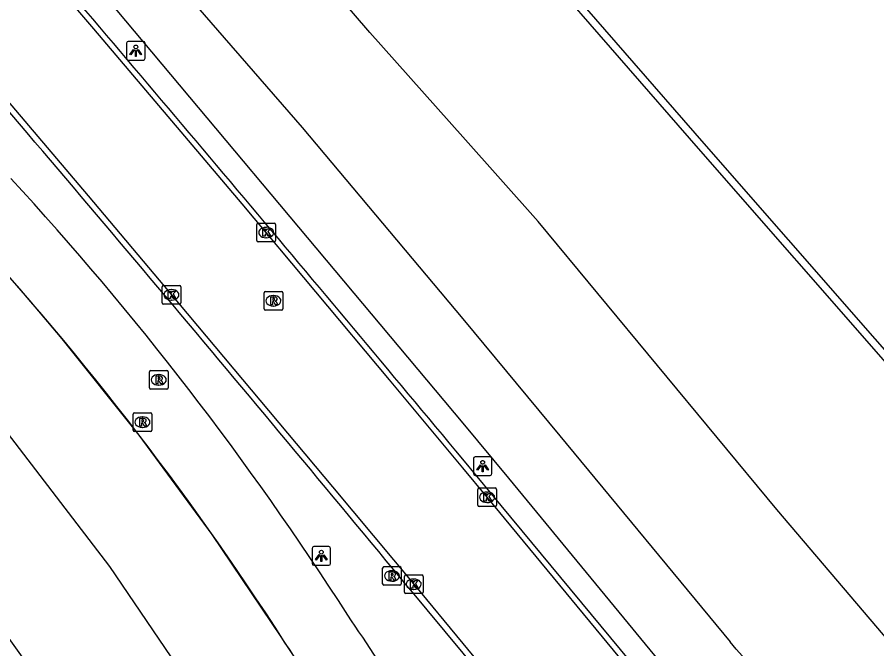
# Model space of a CAD drawing. Extents: x 155018 to 156648, y 383980 to 385733.
# Drawn here: x 156476.12 to 156522.19, y 384790.74 to 384824.6 of the extents above; entities that cross this region are included whole.
import ezdxf

# ---------------------------------------------------------------- set-up
doc = ezdxf.new("R2010")
doc.units = 0
for name, color, linetype in [('IMGEO_Berm_groen', 7, 'Continuous'), ('IMGEO_Fietspad_gesloten', 7, 'Continuous'), ('IMGEO_Kademuur', 7, 'Continuous'), ('IMGEO_Kolk', 7, 'Continuous'), ('IMGEO_Lichtpunt', 7, 'Continuous'), ('IMGEO_Lijnafwatering', 7, 'Continuous'), ('IMGEO_Rijbaan_lokaal_gesloten', 7, 'Continuous'), ('IMGEO_Rioolput', 7, 'Continuous')]:
    doc.layers.add(name, color=color, linetype=linetype)

msp = doc.modelspace()

# ---------------------------------------------------------------- linework, layer by layer
at = {"layer": 'IMGEO_Berm_groen'}
msp.add_lwpolyline([(156537.764, 384773.408), (156536.394, 384775.404), (156533.29, 384779.126), (156528.569, 384784.426), (156516.828, 384798.217), (156504.048, 384813.655), (156500, 384818.189), (156495.009, 384823.781), (156476.62, 384845.189), (156463.287, 384860.021), (156460.375, 384862.784), (156457.973, 384864.715), (156450.59, 384870.183), (156441.545, 384877.591), (156438.815, 384880.197), (156437.572, 384882.161), (156435.965, 384886.016), (156435.357, 384886.67)], dxfattribs=at)
at = {"layer": 'IMGEO_Fietspad_gesloten'}
for points in [[(156381.367, 384930.954), (156406.217, 384906.79), (156430.162, 384883.207), (156451.162, 384862.667), (156457.4, 384856.179), (156468.438, 384844.792), (156474.424, 384838.196), (156491.394, 384818.691), (156500, 384808.426), (156505.202, 384802.154), (156514.326, 384791.112)], [(156477.473, 384829.728), (156500, 384802.833), (156502.443, 384799.882), (156511.534, 384788.871)]]:
    msp.add_lwpolyline(points, dxfattribs=at)
msp.add_arc((156436.342, 384722.85), 103.64, 32.31444, 41.1969, dxfattribs=at)
at = {"layer": 'IMGEO_Kademuur'}
for points in [[(156327.823, 385031.2), (156326.986, 385032.1), (156326.986, 385032.284), (156327.352, 385032.574), (156345.086, 385012.258), (156359.003, 384996.036), (156374.617, 384977.983), (156393.553, 384956.601), (156410.677, 384936.606), (156432.829, 384911.026), (156453.053, 384887.799), (156471.899, 384865.679), (156491.752, 384842.132), (156512.921, 384817.827), (156526.599, 384802.196), (156526.274, 384801.883), (156526.064, 384801.905), (156525.374, 384802.683)], [(156462.155, 384876.499), (156471.594, 384865.42), (156491.448, 384841.872), (156512.62, 384817.564), (156523.033, 384805.668), (156523.416, 384805.039)]]:
    msp.add_lwpolyline(points, dxfattribs=at)
at = {"layer": 'IMGEO_Kolk'}
for p, q in [((156488.962, 384812.628), (156488.962, 384813.48)), ((156489.037, 384813.554), (156489.889, 384813.554)), ((156489.963, 384813.48), (156489.963, 384812.628)), ((156489.45, 384813.334), (156489.475, 384813.334)), ((156489.889, 384812.554), (156489.037, 384812.554)), ((156489.473, 384812.774), (156489.448, 384812.774)), ((156483.882, 384809.292), (156483.882, 384810.144)), ((156483.957, 384810.218), (156484.809, 384810.218)), ((156484.883, 384810.144), (156484.883, 384809.292)), ((156484.37, 384809.998), (156484.395, 384809.998)), ((156484.809, 384809.218), (156483.957, 384809.218)), ((156484.393, 384809.438), (156484.368, 384809.438)), ((156500.804, 384798.439), (156500.804, 384799.291)), ((156500.879, 384799.365), (156501.731, 384799.365)), ((156501.292, 384799.145), (156501.317, 384799.145)), ((156501.805, 384799.291), (156501.805, 384798.439)), ((156501.731, 384798.365), (156500.879, 384798.365)), ((156501.315, 384798.585), (156501.29, 384798.585)), ((156496.871, 384793.777), (156496.871, 384794.629)), ((156496.946, 384794.703), (156497.798, 384794.703)), ((156497.359, 384794.483), (156497.384, 384794.483)), ((156497.872, 384794.629), (156497.872, 384793.777)), ((156497.798, 384793.703), (156496.946, 384793.703)), ((156497.382, 384793.923), (156497.357, 384793.923))]:
    msp.add_line(p, q, dxfattribs=at)
for points in [[(156488.962, 384812.628), (156488.962, 384813.48)], [(156489.037, 384813.554), (156489.889, 384813.554)], [(156489.963, 384813.48), (156489.963, 384812.628)], [(156489.283, 384813.254), (156489.406, 384813.254), (156489.406, 384813.103), (156489.536, 384813.254), (156489.7, 384813.254), (156489.554, 384813.103), (156489.707, 384812.854), (156489.555, 384812.854), (156489.47, 384813.018), (156489.406, 384812.951), (156489.406, 384812.854), (156489.283, 384812.854), (156489.283, 384813.254)], [(156489.889, 384812.554), (156489.037, 384812.554)], [(156483.882, 384809.292), (156483.882, 384810.144)], [(156483.957, 384810.218), (156484.809, 384810.218)], [(156484.883, 384810.144), (156484.883, 384809.292)], [(156484.203, 384809.918), (156484.326, 384809.918), (156484.326, 384809.767), (156484.456, 384809.918), (156484.62, 384809.918), (156484.474, 384809.767), (156484.627, 384809.518), (156484.475, 384809.518), (156484.39, 384809.682), (156484.326, 384809.615), (156484.326, 384809.518), (156484.203, 384809.518), (156484.203, 384809.918)], [(156484.809, 384809.218), (156483.957, 384809.218)], [(156500.804, 384798.439), (156500.804, 384799.291)], [(156500.879, 384799.365), (156501.731, 384799.365)], [(156501.805, 384799.291), (156501.805, 384798.439)], [(156501.125, 384799.065), (156501.248, 384799.065), (156501.248, 384798.914), (156501.378, 384799.065), (156501.542, 384799.065), (156501.396, 384798.914), (156501.549, 384798.665), (156501.397, 384798.665), (156501.312, 384798.829), (156501.248, 384798.762), (156501.248, 384798.665), (156501.125, 384798.665), (156501.125, 384799.065)], [(156501.731, 384798.365), (156500.879, 384798.365)], [(156496.871, 384793.777), (156496.871, 384794.629)], [(156496.946, 384794.703), (156497.798, 384794.703)], [(156497.872, 384794.629), (156497.872, 384793.777)], [(156497.192, 384794.403), (156497.315, 384794.403), (156497.315, 384794.252), (156497.445, 384794.403), (156497.609, 384794.403), (156497.463, 384794.252), (156497.616, 384794.003), (156497.464, 384794.003), (156497.379, 384794.167), (156497.315, 384794.1), (156497.315, 384794.003), (156497.192, 384794.003), (156497.192, 384794.403)], [(156497.798, 384793.703), (156496.946, 384793.703)]]:
    msp.add_lwpolyline(points, dxfattribs=at)
for centre, start, end in [((156489.039, 384813.478), 91.552, 178.448), ((156489.039, 384813.478), 91.552, 178.448), ((156489.887, 384813.478), 1.552, 88.448), ((156489.887, 384813.478), 1.552, 88.448), ((156489.039, 384812.63), 181.552, 268.448), ((156489.039, 384812.63), 181.552, 268.448), ((156489.887, 384812.63), 271.552, 358.448), ((156489.887, 384812.63), 271.552, 358.448), ((156483.959, 384810.142), 91.552, 178.448), ((156483.959, 384810.142), 91.552, 178.448), ((156484.807, 384810.142), 1.552, 88.448), ((156484.807, 384810.142), 1.552, 88.448), ((156483.959, 384809.294), 181.552, 268.448), ((156483.959, 384809.294), 181.552, 268.448), ((156484.807, 384809.294), 271.552, 358.448), ((156484.807, 384809.294), 271.552, 358.448), ((156500.881, 384799.289), 91.552, 178.448), ((156500.881, 384799.289), 91.552, 178.448), ((156501.729, 384799.289), 1.552, 88.448), ((156501.729, 384799.289), 1.552, 88.448), ((156500.881, 384798.441), 181.552, 268.448), ((156500.881, 384798.441), 181.552, 268.448), ((156501.729, 384798.441), 271.552, 358.448), ((156501.729, 384798.441), 271.552, 358.448), ((156496.948, 384794.627), 91.552, 178.448), ((156496.948, 384794.627), 91.552, 178.448), ((156497.796, 384794.627), 1.552, 88.448), ((156497.796, 384794.627), 1.552, 88.448), ((156496.948, 384793.779), 181.552, 268.448), ((156496.948, 384793.779), 181.552, 268.448), ((156497.796, 384793.779), 271.552, 358.448), ((156497.796, 384793.779), 271.552, 358.448)]:
    msp.add_arc(centre, 0.0765, start, end, dxfattribs=at)
for centre, major_axis, ratio, start_param, end_param in [((156489.449, 384813.054), (-0.387, 0.002), 0.722429, 4.712389, 7.853982), ((156489.474, 384813.054), (-0.39, 0.002), 0.717154, 1.570796, 4.712389), ((156484.369, 384809.718), (-0.387, 0.002), 0.722429, 4.712389, 7.853982), ((156484.394, 384809.718), (-0.39, 0.002), 0.717154, 1.570796, 4.712389), ((156501.291, 384798.865), (-0.387, 0.002), 0.722429, 4.712389, 7.853982), ((156501.316, 384798.865), (-0.39, 0.002), 0.717154, 1.570796, 4.712389), ((156497.358, 384794.203), (-0.387, 0.002), 0.722429, 4.712389, 7.853982), ((156497.383, 384794.203), (-0.39, 0.002), 0.717154, 1.570796, 4.712389)]:
    msp.add_ellipse(centre, major_axis=major_axis, ratio=ratio, start_param=start_param, end_param=end_param, dxfattribs=at)
at = {"layer": 'IMGEO_Lichtpunt'}
for p, q in [((156481.975, 384823.202), (156481.975, 384822.395)), ((156481.975, 384823.202), (156481.975, 384822.395)), ((156482.877, 384823.297), (156482.069, 384823.297)), ((156482.877, 384823.297), (156482.069, 384823.297)), ((156482.971, 384822.395), (156482.971, 384823.202)), ((156482.971, 384822.395), (156482.971, 384823.202)), ((156482.069, 384822.301), (156482.877, 384822.301)), ((156482.069, 384822.301), (156482.877, 384822.301)), ((156500.567, 384800.94), (156500.567, 384800.133)), ((156500.567, 384800.94), (156500.567, 384800.133)), ((156501.469, 384801.035), (156500.661, 384801.035)), ((156501.469, 384801.035), (156500.661, 384801.035)), ((156501.563, 384800.133), (156501.563, 384800.94)), ((156501.563, 384800.133), (156501.563, 384800.94)), ((156500.661, 384800.039), (156501.469, 384800.039)), ((156500.661, 384800.039), (156501.469, 384800.039)), ((156491.919, 384796.127), (156491.919, 384795.32)), ((156491.919, 384796.127), (156491.919, 384795.32)), ((156492.821, 384796.222), (156492.013, 384796.222)), ((156492.821, 384796.222), (156492.013, 384796.222)), ((156492.915, 384795.32), (156492.915, 384796.127)), ((156492.915, 384795.32), (156492.915, 384796.127)), ((156492.013, 384795.226), (156492.821, 384795.226)), ((156492.013, 384795.226), (156492.821, 384795.226))]:
    msp.add_line(p, q, dxfattribs=at)
for points in [[(156482.349, 384822.866), (156482.388, 384822.838), (156482.2, 384822.576), (156482.162, 384822.603), (156482.349, 384822.866)], [(156482.451, 384822.818), (156482.498, 384822.818), (156482.498, 384822.496), (156482.451, 384822.496), (156482.451, 384822.818)], [(156482.561, 384822.838), (156482.599, 384822.865), (156482.786, 384822.603), (156482.747, 384822.575), (156482.561, 384822.838)], [(156500.941, 384800.604), (156500.98, 384800.576), (156500.792, 384800.314), (156500.754, 384800.341), (156500.941, 384800.604)], [(156501.043, 384800.556), (156501.09, 384800.556), (156501.09, 384800.234), (156501.043, 384800.234), (156501.043, 384800.556)], [(156501.153, 384800.576), (156501.191, 384800.603), (156501.378, 384800.341), (156501.339, 384800.313), (156501.153, 384800.576)], [(156492.293, 384795.791), (156492.332, 384795.763), (156492.144, 384795.501), (156492.106, 384795.528), (156492.293, 384795.791)], [(156492.395, 384795.743), (156492.442, 384795.743), (156492.442, 384795.421), (156492.395, 384795.421), (156492.395, 384795.743)], [(156492.505, 384795.763), (156492.543, 384795.79), (156492.73, 384795.528), (156492.691, 384795.5), (156492.505, 384795.763)]]:
    msp.add_lwpolyline(points, dxfattribs=at)
for centre in [(156482.474, 384823), (156501.066, 384800.738), (156492.418, 384795.925)]:
    msp.add_circle(centre, 0.0994, dxfattribs=at)
for centre, start, end in [((156482.069, 384823.202), 90, 180), ((156482.069, 384823.202), 90, 180), ((156482.877, 384823.202), 0, 90), ((156482.877, 384823.202), 0, 90), ((156482.069, 384822.395), 180, 270), ((156482.069, 384822.395), 180, 270), ((156482.877, 384822.395), 270, 0), ((156482.877, 384822.395), 270, 360), ((156500.661, 384800.94), 90, 180), ((156500.661, 384800.94), 90, 180), ((156501.469, 384800.94), 0, 90), ((156501.469, 384800.94), 0, 90), ((156500.661, 384800.133), 180, 270), ((156500.661, 384800.133), 180, 270), ((156501.469, 384800.133), 270, 0), ((156501.469, 384800.133), 270, 360), ((156492.013, 384796.127), 90, 180), ((156492.013, 384796.127), 90, 180), ((156492.821, 384796.127), 0, 90), ((156492.821, 384796.127), 0, 90), ((156492.013, 384795.32), 180, 270), ((156492.013, 384795.32), 180, 270), ((156492.821, 384795.32), 270, 0), ((156492.821, 384795.32), 270, 360)]:
    msp.add_arc(centre, 0.0946, start, end, dxfattribs=at)
at = {"layer": 'IMGEO_Lijnafwatering'}
for points in [[(156478.529, 384807.359), (156476.794, 384809.412), (156475.025, 384811.435), (156473.224, 384813.43), (156470.552, 384816.301), (156467.836, 384819.13), (156465.077, 384821.918)], [(156490.269, 384791.394), (156486.569, 384796.87), (156482.654, 384802.195), (156478.529, 384807.359)], [(156500.659, 384774.513), (156500.48, 384774.841), (156500.3, 384775.169), (156500.12, 384775.497), (156497.2, 384780.547), (156494.133, 384785.509), (156490.921, 384790.378), (156490.705, 384790.717), (156490.487, 384791.056), (156490.269, 384791.394)]]:
    msp.add_lwpolyline(points, dxfattribs=at)
at = {"layer": 'IMGEO_Rijbaan_lokaal_gesloten'}
for points in [[(156522.37, 384771.159), (156521.458, 384772.605), (156520.535, 384774.045), (156519.601, 384775.478), (156518.153, 384777.614), (156516.668, 384779.725), (156515.147, 384781.81), (156513.59, 384783.868), (156511.996, 384785.898), (156510.368, 384787.9), (156501.304, 384798.865), (156500, 384800.438), (156496.068, 384805.163), (156492.125, 384809.879), (156488.17, 384814.585), (156484.203, 384819.281), (156480.225, 384823.967), (156476.235, 384828.643)], [(156471.12, 384825.378), (156475.521, 384820.204), (156479.912, 384815.021), (156484.292, 384809.829), (156488.662, 384804.629), (156493.022, 384799.42), (156497.372, 384794.203), (156500, 384791.026), (156505.814, 384783.997), (156507.539, 384781.851), (156509.222, 384779.674), (156510.865, 384777.465), (156512.466, 384775.226), (156514.024, 384772.957), (156515.539, 384770.659), (156519.885, 384763.636), (156521.196, 384761.425), (156522.462, 384759.188)], [(156462.464, 384824.482), (156455.25, 384823.782), (156460.018, 384819.22), (156464.665, 384814.535), (156469.188, 384809.73), (156475.343, 384802.616), (156481.069, 384795.153), (156486.348, 384787.366), (156489.485, 384782.614), (156492.481, 384777.771), (156495.332, 384772.842), (156496.925, 384769.901), (156498.48, 384766.939), (156499.996, 384763.958), (156500.466, 384762.815), (156500.932, 384761.669), (156501.391, 384760.521), (156507.571, 384759.75)], [(156510.615, 384788.091), (156501.54, 384799.057), (156500, 384800.909)], [(156497.115, 384793.991), (156500, 384790.516), (156505.584, 384783.789)]]:
    msp.add_lwpolyline(points, dxfattribs=at)
for centre, radius, start, end in [((154226.431, 382909.845), 2957.235, 39.752342, 40.460081), ((154855.981, 383438.843), 2128.32, 39.547817, 40.645056), ((156350.838, 384700.905), 169.84, 32.65531, 42.64186), ((156351.202, 384701.435), 165.627, 32.48026, 42.54657), ((156319.264, 384676.587), 193.967, 31.89202, 40.6167), ((156328.017, 384679.81), 200.511, 30.93774, 34.21178)]:
    msp.add_arc(centre, radius, start, end, dxfattribs=at)
at = {"layer": 'IMGEO_Rioolput'}
for p, q in [((156489.349, 384808.971), (156489.349, 384809.823)), ((156489.424, 384809.897), (156490.276, 384809.897)), ((156489.837, 384809.677), (156489.862, 384809.677)), ((156490.35, 384809.823), (156490.35, 384808.971)), ((156490.276, 384808.897), (156489.424, 384808.897)), ((156489.86, 384809.117), (156489.835, 384809.117)), ((156483.205, 384804.733), (156483.205, 384805.585)), ((156483.28, 384805.659), (156484.132, 384805.659)), ((156484.206, 384805.585), (156484.206, 384804.733)), ((156483.693, 384805.439), (156483.718, 384805.439)), ((156484.132, 384804.659), (156483.28, 384804.659)), ((156483.716, 384804.879), (156483.691, 384804.879)), ((156482.328, 384802.466), (156482.328, 384803.318)), ((156482.403, 384803.392), (156483.255, 384803.392)), ((156483.329, 384803.318), (156483.329, 384802.466)), ((156482.816, 384803.172), (156482.841, 384803.172)), ((156483.255, 384802.392), (156482.403, 384802.392)), ((156482.839, 384802.612), (156482.814, 384802.612)), ((156495.701, 384794.223), (156495.701, 384795.075)), ((156495.776, 384795.149), (156496.628, 384795.149)), ((156496.702, 384795.075), (156496.702, 384794.223)), ((156496.189, 384794.929), (156496.214, 384794.929)), ((156496.628, 384794.149), (156495.776, 384794.149)), ((156496.212, 384794.369), (156496.187, 384794.369))]:
    msp.add_line(p, q, dxfattribs=at)
for points in [[(156489.349, 384808.971), (156489.349, 384809.823)], [(156489.424, 384809.897), (156490.276, 384809.897)], [(156490.35, 384809.823), (156490.35, 384808.971)], [(156489.938, 384809.595), (156489.686, 384809.597), (156489.686, 384809.197)], [(156489.686, 384809.197), (156489.81, 384809.197), (156489.81, 384809.359), (156489.821, 384809.359)], [(156489.864, 384809.516), (156489.81, 384809.516), (156489.81, 384809.435)], [(156489.81, 384809.435), (156489.862, 384809.435)], [(156489.868, 384809.33), (156489.939, 384809.197), (156490.079, 384809.197), (156490.014, 384809.323)], [(156490.276, 384808.897), (156489.424, 384808.897)], [(156483.205, 384804.733), (156483.205, 384805.585)], [(156483.28, 384805.659), (156484.132, 384805.659)], [(156484.206, 384805.585), (156484.206, 384804.733)], [(156483.794, 384805.357), (156483.542, 384805.359), (156483.542, 384804.959)], [(156483.542, 384804.959), (156483.666, 384804.959), (156483.666, 384805.121), (156483.677, 384805.121)], [(156483.72, 384805.278), (156483.666, 384805.278), (156483.666, 384805.197)], [(156483.666, 384805.197), (156483.718, 384805.197)], [(156483.724, 384805.092), (156483.795, 384804.959), (156483.935, 384804.959), (156483.87, 384805.085)], [(156484.132, 384804.659), (156483.28, 384804.659)], [(156482.328, 384802.466), (156482.328, 384803.318)], [(156482.403, 384803.392), (156483.255, 384803.392)], [(156483.329, 384803.318), (156483.329, 384802.466)], [(156482.917, 384803.09), (156482.665, 384803.092), (156482.665, 384802.692)], [(156482.665, 384802.692), (156482.789, 384802.692), (156482.789, 384802.854), (156482.8, 384802.854)], [(156482.843, 384803.011), (156482.789, 384803.011), (156482.789, 384802.93)], [(156482.789, 384802.93), (156482.841, 384802.93)], [(156482.847, 384802.825), (156482.918, 384802.692), (156483.058, 384802.692), (156482.993, 384802.818)], [(156483.255, 384802.392), (156482.403, 384802.392)], [(156495.701, 384794.223), (156495.701, 384795.075)], [(156495.776, 384795.149), (156496.628, 384795.149)], [(156496.702, 384795.075), (156496.702, 384794.223)], [(156496.29, 384794.847), (156496.038, 384794.849), (156496.038, 384794.449)], [(156496.038, 384794.449), (156496.162, 384794.449), (156496.162, 384794.611), (156496.173, 384794.611)], [(156496.216, 384794.768), (156496.162, 384794.768), (156496.162, 384794.687)], [(156496.162, 384794.687), (156496.214, 384794.687)], [(156496.22, 384794.582), (156496.291, 384794.449), (156496.431, 384794.449), (156496.366, 384794.575)], [(156496.628, 384794.149), (156495.776, 384794.149)]]:
    msp.add_lwpolyline(points, dxfattribs=at)
for centre, radius, start, end in [((156489.426, 384809.821), 0.0765, 91.552, 178.448), ((156489.426, 384809.821), 0.0765, 91.552, 178.448), ((156490.274, 384809.821), 0.0765, 1.552, 88.448), ((156490.274, 384809.821), 0.0765, 1.552, 88.448), ((156489.82, 384809.306), 0.0533, 26.0293, 88.6989), ((156489.846, 384809.624), 0.19, 274.7715, 282.9687), ((156489.87, 384809.42), 0.0964, 77.0061, 93.1865), ((156489.884, 384809.477), 0.0378, 276.6634, 79.6772), ((156489.937, 384809.485), 0.109, 350.3612, 89.416), ((156489.935, 384809.485), 0.112, 277.5842, 350.9817), ((156489.919, 384809.27), 0.108, 29.5134, 73.7905), ((156489.426, 384808.973), 0.0765, 181.552, 268.448), ((156489.426, 384808.973), 0.0765, 181.552, 268.448), ((156490.274, 384808.973), 0.0765, 271.552, 358.448), ((156490.274, 384808.973), 0.0765, 271.552, 358.448), ((156483.282, 384805.583), 0.0765, 91.552, 178.448), ((156483.282, 384805.583), 0.0765, 91.552, 178.448), ((156484.13, 384805.583), 0.0765, 1.552, 88.448), ((156484.13, 384805.583), 0.0765, 1.552, 88.448), ((156483.676, 384805.068), 0.0533, 26.0293, 88.6989), ((156483.702, 384805.386), 0.19, 274.7715, 282.9687), ((156483.726, 384805.182), 0.0964, 77.0061, 93.1865), ((156483.74, 384805.239), 0.0378, 276.6634, 79.6772), ((156483.793, 384805.247), 0.109, 350.3612, 89.416), ((156483.791, 384805.247), 0.112, 277.5842, 350.9817), ((156483.775, 384805.032), 0.108, 29.5134, 73.7905), ((156483.282, 384804.735), 0.0765, 181.552, 268.448), ((156483.282, 384804.735), 0.0765, 181.552, 268.448), ((156484.13, 384804.735), 0.0765, 271.552, 358.448), ((156484.13, 384804.735), 0.0765, 271.552, 358.448), ((156482.405, 384803.316), 0.0765, 91.552, 178.448), ((156482.405, 384803.316), 0.0765, 91.552, 178.448), ((156483.253, 384803.316), 0.0765, 1.552, 88.448), ((156483.253, 384803.316), 0.0765, 1.552, 88.448), ((156482.799, 384802.801), 0.0533, 26.0293, 88.6989), ((156482.825, 384803.119), 0.19, 274.7715, 282.9687), ((156482.849, 384802.915), 0.0964, 77.0061, 93.1865), ((156482.863, 384802.972), 0.0378, 276.6634, 79.6772), ((156482.916, 384802.98), 0.109, 350.3612, 89.416), ((156482.914, 384802.98), 0.112, 277.5842, 350.9817), ((156482.898, 384802.765), 0.108, 29.5134, 73.7905), ((156482.405, 384802.468), 0.0765, 181.552, 268.448), ((156482.405, 384802.468), 0.0765, 181.552, 268.448), ((156483.253, 384802.468), 0.0765, 271.552, 358.448), ((156483.253, 384802.468), 0.0765, 271.552, 358.448), ((156495.778, 384795.073), 0.0765, 91.552, 178.448), ((156495.778, 384795.073), 0.0765, 91.552, 178.448), ((156496.626, 384795.073), 0.0765, 1.552, 88.448), ((156496.626, 384795.073), 0.0765, 1.552, 88.448), ((156496.172, 384794.558), 0.0533, 26.0293, 88.6989), ((156496.198, 384794.876), 0.19, 274.7715, 282.9687), ((156496.222, 384794.672), 0.0964, 77.0061, 93.1865), ((156496.236, 384794.729), 0.0378, 276.6634, 79.6772), ((156496.289, 384794.737), 0.109, 350.3612, 89.416), ((156496.287, 384794.737), 0.112, 277.5842, 350.9817), ((156496.271, 384794.522), 0.108, 29.5134, 73.7905), ((156495.778, 384794.225), 0.0765, 181.552, 268.448), ((156495.778, 384794.225), 0.0765, 181.552, 268.448), ((156496.626, 384794.225), 0.0765, 271.552, 358.448), ((156496.626, 384794.225), 0.0765, 271.552, 358.448)]:
    msp.add_arc(centre, radius, start, end, dxfattribs=at)
for centre, major_axis, ratio, start_param, end_param in [((156489.836, 384809.397), (-0.387, 0.002), 0.722429, 4.712389, 7.853982), ((156489.861, 384809.397), (-0.39, 0.002), 0.717154, 1.570796, 4.712389), ((156483.692, 384805.159), (-0.387, 0.002), 0.722429, 4.712389, 7.853982), ((156483.717, 384805.159), (-0.39, 0.002), 0.717154, 1.570796, 4.712389), ((156482.815, 384802.892), (-0.387, 0.002), 0.722429, 4.712389, 7.853982), ((156482.84, 384802.892), (-0.39, 0.002), 0.717154, 1.570796, 4.712389), ((156496.188, 384794.649), (-0.387, 0.002), 0.722429, 4.712389, 7.853982), ((156496.213, 384794.649), (-0.39, 0.002), 0.717154, 1.570796, 4.712389)]:
    msp.add_ellipse(centre, major_axis=major_axis, ratio=ratio, start_param=start_param, end_param=end_param, dxfattribs=at)

doc.saveas('drawing.dxf')
